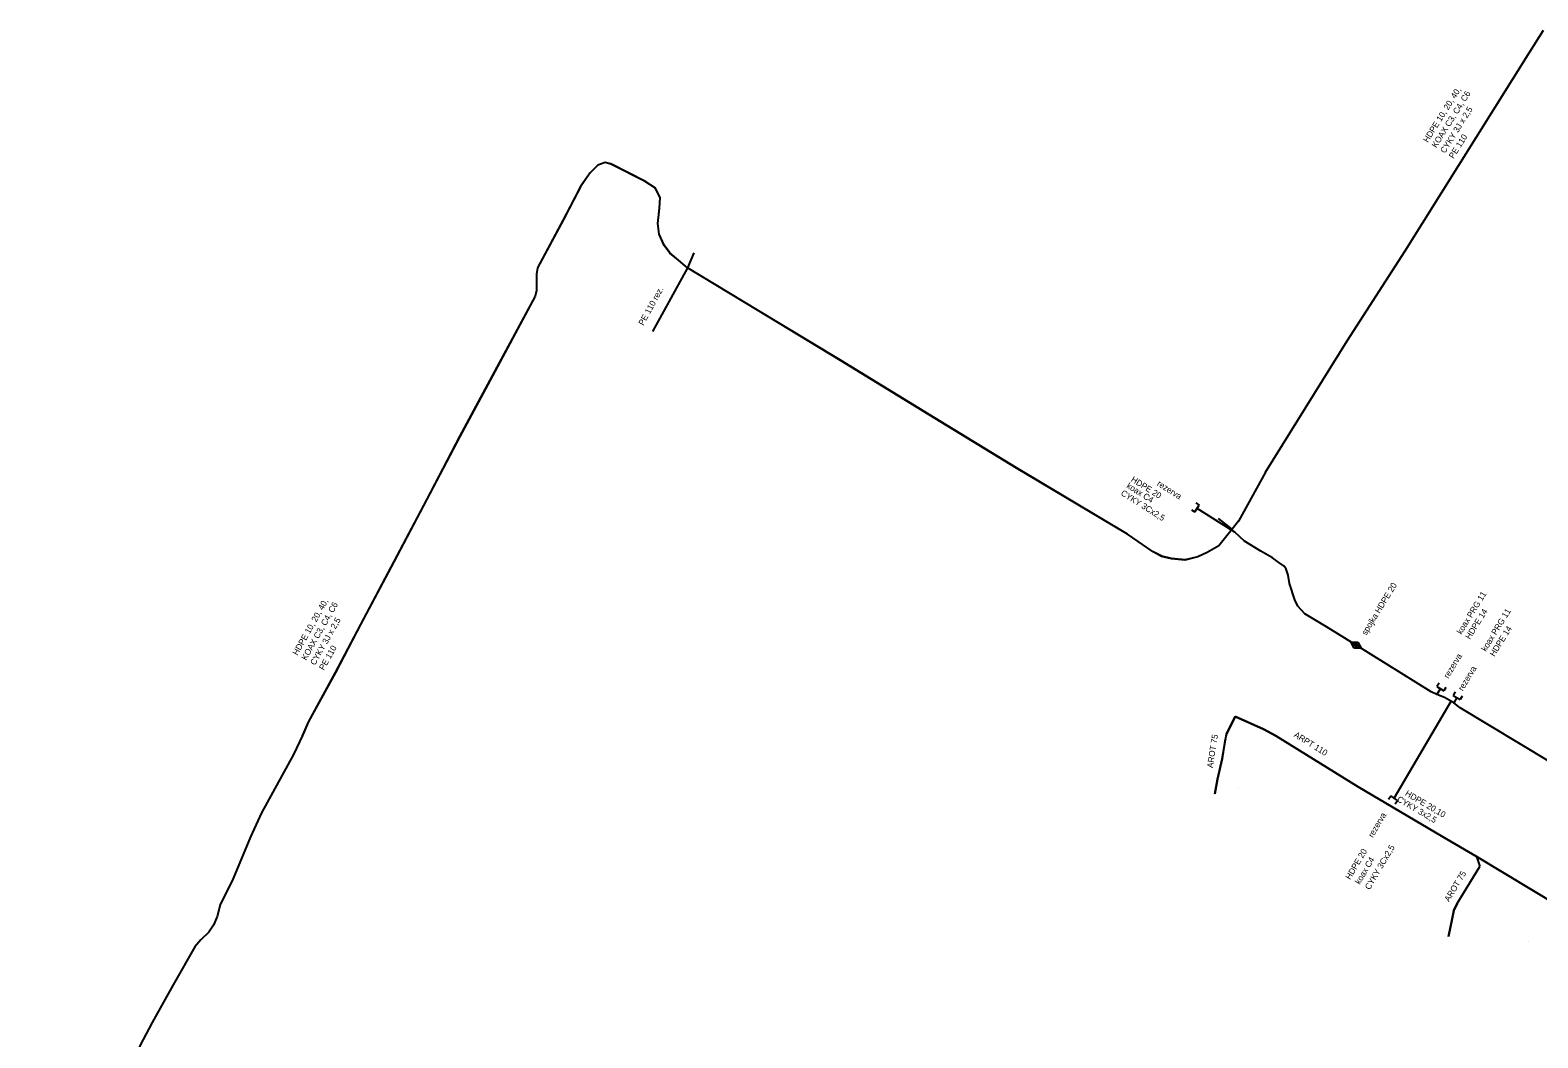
# Model space of a CAD drawing. Extents: x -651943 to -618711, y -1138561 to -1100552.
# Drawn here: x -642261.9 to -642075.6, y -1113637.5 to -1113513 of the extents above; entities that cross this region are included whole.
import ezdxf

# ---------------------------------------------------------------- set-up
doc = ezdxf.new("R2010")
doc.units = 0
for name, color, linetype in [('KT optika', 7, 'Continuous'), ('KT trasa', 7, 'Continuous'), ('KT zařízení', 7, 'Continuous'), ('SATT stanice', 7, 'Continuous')]:
    doc.layers.add(name, color=color, linetype=linetype)

# ---------------------------------------------------------------- blocks, each defined once
blk = doc.blocks.new('POINT_DISPLAY')
blk.add_line((0, 0), (0, 0))
blk = doc.blocks.new('TVREZ')
at = {"layer": 'KT zařízení'}
for p, q in [((-0.05, 0.05), (0, 0.05)), ((0, -0.05), (0, 0.05)), ((-0.05, -0.05), (0, -0.05))]:
    blk.add_line(p, q, dxfattribs=at)
blk = doc.blocks.new('TVSPO_1')
at = {"layer": 'KT zařízení'}
for p, q in [((-0.074, 0.002), (0, 0.044)), ((-0.001, -0.041), (-0.074, 0.002)), ((-0.035, 0), (0, 0.02)), ((0.073, 0.001), (-0.001, -0.041)), ((0, 0.044), (0.073, 0.001)), ((0, 0.02), (0.035, 0)), ((0.035, 0), (0, -0.02)), ((0, -0.02), (-0.035, 0))]:
    blk.add_line(p, q, dxfattribs=at)

msp = doc.modelspace()

# ---------------------------------------------------------------- linework, layer by layer
at = {"layer": 'KT optika'}
for p, q in [((-642114.74, -1113573.99), (-642117.75, -1113572.09)), ((-642088.11, -1113595.06), (-642087.68, -1113594.36)), ((-642085.66, -1113595.44), (-642086.01, -1113596.09)), ((-642093.4, -1113607.88), (-642086.35, -1113595.9)), ((-642113.02, -1113597.8), (-642113.77, -1113599.32)), ((-642109.55, -1113599.35), (-642113.02, -1113597.8)), ((-642114.3, -1113600.78), (-642114.65, -1113603.01)), ((-642114.12, -1113599.98), (-642114.3, -1113600.78)), ((-642113.77, -1113599.32), (-642114.12, -1113599.98)), ((-642107.99, -1113600.17), (-642109.55, -1113599.35)), ((-642097.83, -1113606.5), (-642107.99, -1113600.17)), ((-642114.65, -1113603.01), (-642115.23, -1113605.52)), ((-642115.23, -1113605.52), (-642115.56, -1113607.35)), ((-642087.38, -1113612.66), (-642097.83, -1113606.5)), ((-642083.21, -1113615.08), (-642087.38, -1113612.66)), ((-642072.95, -1113621.26), (-642083.21, -1113615.08)), ((-642083.21, -1113615.08), (-642082.81, -1113616.31)), ((-642085.6, -1113620.91), (-642082.81, -1113616.31)), ((-642085.6, -1113620.91), (-642086.03, -1113621.77)), ((-642086.24, -1113622.79), (-642086.67, -1113624.99)), ((-642086.03, -1113621.77), (-642086.24, -1113622.79))]:
    msp.add_line(p, q, dxfattribs=at)
for points in [[(-642109.27, -1113567.6), (-642099.18, -1113551.37), (-642092.03, -1113540.26), (-642076.61, -1113515.66), (-642074.93, -1113512.99)], [(-642109.27, -1113567.6), (-642112.64, -1113573.66), (-642113.42, -1113574.64), (-642115.07, -1113576.72), (-642116.5, -1113577.55), (-642117.65, -1113578.07), (-642119.24, -1113578.46), (-642120.92, -1113578.3), (-642122.12, -1113578.02), (-642123.16, -1113577.46), (-642126.35, -1113575.27), (-642140.06, -1113567.1), (-642150.85, -1113560.51), (-642161.82, -1113553.8), (-642172.05, -1113547.6), (-642180.7, -1113542.36), (-642181.83, -1113541.43), (-642182.91, -1113540.54), (-642183.58, -1113539.58), (-642184.2, -1113538.21), (-642184.39, -1113536.88), (-642184.16, -1113535.01), (-642184.09, -1113533.7), (-642184.67, -1113532.52), (-642185.92, -1113531.69), (-642190.18, -1113529.54), (-642190.88, -1113529.35), (-642191.8, -1113529.69), (-642192.76, -1113530.65), (-642193.92, -1113532.33), (-642196.05, -1113536.42), (-642199.26, -1113542.37), (-642199.38, -1113543.14), (-642199.36, -1113545.16), (-642199.53, -1113545.86), (-642204.54, -1113555.17), (-642208.86, -1113563.21), (-642212.97, -1113571.04), (-642217.01, -1113578.68), (-642221.11, -1113586.43), (-642224.23, -1113592.36), (-642227.54, -1113598.42), (-642228.3, -1113600.18)], [(-642179.93, -1113540.49), (-642180.69, -1113542.34)], [(-642180.69, -1113542.34), (-642185.02, -1113550.21)], [(-642074.15, -1113603.41), (-642085.25, -1113596.71), (-642086.01, -1113596.09), (-642087.18, -1113595.45), (-642088.11, -1113595.06), (-642088.82, -1113594.76), (-642098.1, -1113588.96), (-642101.76, -1113586.72), (-642104.44, -1113585.11), (-642105.29, -1113584.18), (-642105.67, -1113583.39), (-642106.34, -1113581.34), (-642106.5, -1113580.35), (-642106.74, -1113579.6), (-642106.99, -1113579.2), (-642107.63, -1113578.76), (-642108.43, -1113578.17), (-642109.86, -1113577.36), (-642111.88, -1113576.12), (-642113.08, -1113575.02), (-642114.74, -1113573.99)], [(-642228.29, -1113600.16), (-642229.41, -1113602.49), (-642233.36, -1113609.71), (-642234.69, -1113612.65), (-642236.85, -1113617.81), (-642238.46, -1113621.08), (-642238.84, -1113622.49), (-642239.29, -1113623.59), (-642239.85, -1113624.43), (-642240.83, -1113625.37), (-642241.59, -1113626.26), (-642244.27, -1113630.95), (-642246.84, -1113635.6), (-642248.34, -1113638.39), (-642249.37, -1113640.84), (-642249.75, -1113641.48), (-642250.4, -1113641.89), (-642256.04, -1113644.08), (-642261.38, -1113645.93), (-642262.02, -1113645.99)]]:
    msp.add_lwpolyline(points, dxfattribs=at)
at = {"layer": 'KT trasa'}
for p, q in [((-642114.74, -1113573.99), (-642117.75, -1113572.09)), ((-642088.11, -1113595.06), (-642087.68, -1113594.36)), ((-642085.66, -1113595.44), (-642086.01, -1113596.09)), ((-642093.4, -1113607.88), (-642086.35, -1113595.9)), ((-642113.02, -1113597.8), (-642113.77, -1113599.32)), ((-642109.55, -1113599.35), (-642113.02, -1113597.8)), ((-642114.3, -1113600.78), (-642114.65, -1113603.01)), ((-642114.12, -1113599.98), (-642114.3, -1113600.78)), ((-642113.77, -1113599.32), (-642114.12, -1113599.98)), ((-642107.99, -1113600.17), (-642109.55, -1113599.35)), ((-642097.83, -1113606.5), (-642107.99, -1113600.17)), ((-642114.65, -1113603.01), (-642115.23, -1113605.52)), ((-642115.23, -1113605.52), (-642115.56, -1113607.35)), ((-642087.38, -1113612.66), (-642097.83, -1113606.5)), ((-642083.21, -1113615.08), (-642087.38, -1113612.66)), ((-642072.95, -1113621.26), (-642083.21, -1113615.08)), ((-642083.21, -1113615.08), (-642082.81, -1113616.31)), ((-642085.6, -1113620.91), (-642082.81, -1113616.31)), ((-642085.6, -1113620.91), (-642086.03, -1113621.77)), ((-642086.24, -1113622.79), (-642086.67, -1113624.99)), ((-642086.03, -1113621.77), (-642086.24, -1113622.79))]:
    msp.add_line(p, q, dxfattribs=at)
for points in [[(-642109.27, -1113567.6), (-642099.18, -1113551.37), (-642092.03, -1113540.26), (-642076.61, -1113515.66), (-642074.93, -1113512.99)], [(-642109.27, -1113567.6), (-642112.64, -1113573.66), (-642113.42, -1113574.64), (-642115.07, -1113576.72), (-642116.5, -1113577.55), (-642117.65, -1113578.07), (-642119.24, -1113578.46), (-642120.92, -1113578.3), (-642122.12, -1113578.02), (-642123.16, -1113577.46), (-642126.35, -1113575.27), (-642140.06, -1113567.1), (-642150.85, -1113560.51), (-642161.82, -1113553.8), (-642172.05, -1113547.6), (-642180.7, -1113542.36), (-642181.83, -1113541.43), (-642182.91, -1113540.54), (-642183.58, -1113539.58), (-642184.2, -1113538.21), (-642184.39, -1113536.88), (-642184.16, -1113535.01), (-642184.09, -1113533.7), (-642184.67, -1113532.52), (-642185.92, -1113531.69), (-642190.18, -1113529.54), (-642190.88, -1113529.35), (-642191.8, -1113529.69), (-642192.76, -1113530.65), (-642193.92, -1113532.33), (-642196.05, -1113536.42), (-642199.26, -1113542.37), (-642199.38, -1113543.14), (-642199.36, -1113545.16), (-642199.53, -1113545.86), (-642204.54, -1113555.17), (-642208.86, -1113563.21), (-642212.97, -1113571.04), (-642217.01, -1113578.68), (-642221.11, -1113586.43), (-642224.23, -1113592.36), (-642227.54, -1113598.42), (-642228.3, -1113600.18)], [(-642179.93, -1113540.49), (-642180.69, -1113542.34)], [(-642180.69, -1113542.34), (-642185.02, -1113550.21)], [(-642074.15, -1113603.41), (-642085.25, -1113596.71), (-642086.01, -1113596.09), (-642087.18, -1113595.45), (-642088.11, -1113595.06), (-642088.82, -1113594.76), (-642098.1, -1113588.96), (-642101.76, -1113586.72), (-642104.44, -1113585.11), (-642105.29, -1113584.18), (-642105.67, -1113583.39), (-642106.34, -1113581.34), (-642106.5, -1113580.35), (-642106.74, -1113579.6), (-642106.99, -1113579.2), (-642107.63, -1113578.76), (-642108.43, -1113578.17), (-642109.86, -1113577.36), (-642111.88, -1113576.12), (-642113.08, -1113575.02), (-642114.74, -1113573.99)], [(-642228.29, -1113600.16), (-642229.41, -1113602.49), (-642233.36, -1113609.71), (-642234.69, -1113612.65), (-642236.85, -1113617.81), (-642238.46, -1113621.08), (-642238.84, -1113622.49), (-642239.29, -1113623.59), (-642239.85, -1113624.43), (-642240.83, -1113625.37), (-642241.59, -1113626.26), (-642244.27, -1113630.95), (-642246.84, -1113635.6), (-642248.34, -1113638.39), (-642249.37, -1113640.84), (-642249.75, -1113641.48), (-642250.4, -1113641.89), (-642256.04, -1113644.08), (-642261.38, -1113645.93), (-642262.02, -1113645.99)]]:
    msp.add_lwpolyline(points, dxfattribs=at)
at = {"layer": 'KT zařízení'}
for p, q in [((-642114.12, -1113599.98), (-642113.02, -1113597.8)), ((-642113.02, -1113597.8), (-642109.55, -1113599.35)), ((-642114.65, -1113603.01), (-642114.12, -1113599.98)), ((-642109.55, -1113599.35), (-642107.99, -1113600.17)), ((-642107.99, -1113600.17), (-642097.83, -1113606.5)), ((-642115.23, -1113605.52), (-642114.65, -1113603.01)), ((-642115.56, -1113607.35), (-642115.23, -1113605.52)), ((-642097.83, -1113606.5), (-642087.38, -1113612.66)), ((-642087.38, -1113612.66), (-642083.21, -1113615.08)), ((-642083.21, -1113615.08), (-642082.81, -1113616.31)), ((-642083.21, -1113615.08), (-642072.95, -1113621.26)), ((-642085.6, -1113620.91), (-642082.81, -1113616.31)), ((-642086.03, -1113621.77), (-642085.6, -1113620.91)), ((-642086.67, -1113624.99), (-642086.24, -1113622.79)), ((-642086.24, -1113622.79), (-642086.03, -1113621.77))]:
    msp.add_line(p, q, dxfattribs=at)
for points in [[(-642109.27, -1113567.6), (-642099.18, -1113551.37), (-642092.03, -1113540.26), (-642076.61, -1113515.66), (-642074.93, -1113512.99)], [(-642113.42, -1113574.64), (-642115.06, -1113576.7), (-642116.49, -1113577.53), (-642117.64, -1113578.05), (-642119.23, -1113578.44), (-642120.91, -1113578.28), (-642122.11, -1113578), (-642123.15, -1113577.44), (-642126.34, -1113575.25), (-642140.05, -1113567.08), (-642150.84, -1113560.49), (-642161.81, -1113553.78), (-642172.04, -1113547.58), (-642180.69, -1113542.34), (-642181.82, -1113541.41), (-642182.9, -1113540.52), (-642183.57, -1113539.56), (-642184.19, -1113538.19), (-642184.38, -1113536.86), (-642184.15, -1113534.99), (-642184.08, -1113533.68), (-642184.66, -1113532.5), (-642185.91, -1113531.67), (-642190.17, -1113529.52), (-642190.87, -1113529.33), (-642191.79, -1113529.67), (-642192.75, -1113530.63), (-642193.91, -1113532.31), (-642196.04, -1113536.4), (-642199.25, -1113542.35), (-642199.37, -1113543.12), (-642199.35, -1113545.14), (-642199.52, -1113545.84), (-642204.53, -1113555.15), (-642208.85, -1113563.19), (-642212.96, -1113571.02), (-642217, -1113578.66), (-642221.1, -1113586.41), (-642224.22, -1113592.34), (-642227.53, -1113598.4), (-642228.29, -1113600.16)], [(-642109.27, -1113567.6), (-642112.63, -1113573.64), (-642113.42, -1113574.64)], [(-642113.42, -1113574.64), (-642115.1, -1113573.31)], [(-642228.29, -1113600.16), (-642229.41, -1113602.49), (-642233.36, -1113609.71), (-642234.69, -1113612.65), (-642236.85, -1113617.81), (-642238.46, -1113621.08), (-642238.84, -1113622.49), (-642239.29, -1113623.59), (-642239.85, -1113624.43), (-642240.83, -1113625.37), (-642241.59, -1113626.26), (-642244.27, -1113630.95), (-642246.84, -1113635.6), (-642248.34, -1113638.39), (-642249.37, -1113640.84), (-642249.75, -1113641.48), (-642250.4, -1113641.89), (-642256.04, -1113644.08), (-642261.38, -1113645.93), (-642262.02, -1113645.99)]]:
    msp.add_lwpolyline(points, dxfattribs=at)

# ---------------------------------------------------------------- block references
for name, p, xscale, yscale, rotation in [('TVREZ', (-642117.75, -1113572.09), 10.000010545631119, 10.00001054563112, -32.31571448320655), ('TVSPO_1', (-642098.1, -1113588.96), 10.000017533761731, 10.00001753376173, 148.2856315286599), ('TVREZ', (-642087.68, -1113594.36), 10.000007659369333, 10.000007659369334, -122.02605678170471), ('TVREZ', (-642085.66, -1113595.44), 9.999990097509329, 9.999990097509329, -120.7127345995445), ('TVREZ', (-642093.4, -1113607.88), 9.999987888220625, 9.999987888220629, 56.53525819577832)]:
    msp.add_blockref(name, p, dxfattribs=dict(at, xscale=xscale, yscale=yscale, rotation=rotation))
at = {"layer": 'SATT stanice'}
for p in [(-642112.58, -1113606.63), (-642076.84, -1113625.65)]:
    msp.add_blockref('POINT_DISPLAY', p, dxfattribs=at)

# ---------------------------------------------------------------- texts
at = {"layer": 'KT zařízení'}
for s, rotation, p in [('HDPE 10, 20, 40,', 57.9193, (-642089.23, -1113526.94)), ('KOAX C3, C4, C6', 57.9193, (-642088.17, -1113527.6)), ('CYKY 3J x 2,5', 57.9193, (-642087.11, -1113528.27)), ('PE 110', 57.9193, (-642086.05, -1113528.93)), ('PE 110 rez.', 61.1808, (-642186.16, -1113549.55)), ('koax C4', 327.7387, (-642126.53, -1113569.48)), ('HDPE 20', 327.7387, (-642125.98, -1113568.69)), ('rezerva', 327.7387, (-642122.77, -1113569.21)), ('CYKY 3Cx2,5', 327.7387, (-642127.24, -1113570.38)), ('spojka HDPE 20', 58.5325, (-642096.85, -1113587.82)), ('koax PRG 11', 58.4382, (-642085.07, -1113587.71)), ('HDPE 10, 20, 40,', 60.6225, (-642228.9, -1113590.31)), ('KOAX C3, C4, C6', 60.6225, (-642227.81, -1113590.92)), ('CYKY 3J x 2,5', 60.6225, (-642226.72, -1113591.53)), ('HDPE 14', 57.9946, (-642084.02, -1113588.33)), ('koax PRG 11', 58.4382, (-642082.05, -1113589.83)), ('HDPE 14', 57.9946, (-642081.01, -1113590.45)), ('PE 110', 60.6225, (-642225.63, -1113592.15)), ('rezerva', 58.8407, (-642086.69, -1113593.16)), ('rezerva', 58.8407, (-642084.91, -1113594.7)), ('AROT 75', 81.0802, (-642115.8, -1113604.19)), ('ARPT 110', 328.0748, (-642105.85, -1113600.25)), ('CYKY 3x2,5', 329.4818, (-642093.11, -1113608.22)), ('HDPE 20,10', 329.4818, (-642092.11, -1113607.5)), ('rezerva', 59.5248, (-642096.02, -1113612.82)), ('CYKY 3Cx2,5', 59.523, (-642096.42, -1113619.27)), ('HDPE 20', 59.5248, (-642098.82, -1113618.02)), ('koax C4', 59.5248, (-642097.64, -1113618.61)), ('AROT 75', 58.8282, (-642086.61, -1113620.75))]:
    msp.add_text(s, height=0.75, rotation=rotation, dxfattribs=at).set_placement(p)

doc.saveas('drawing.dxf')
